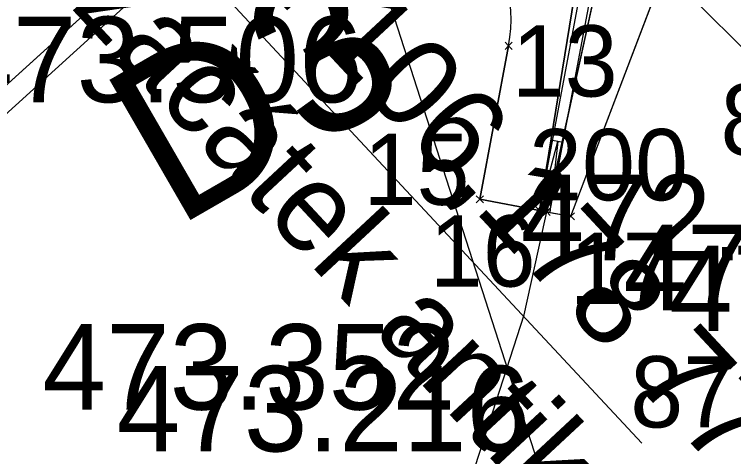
# Model space of a CAD drawing. Extents: x -758836 to -757729, y -1175316 to -1174366.
# Drawn here: x -758404.48 to -758394.39, y -1174860.71 to -1174854.5 of the extents above; entities that cross this region are included whole.
import ezdxf

# ---------------------------------------------------------------- set-up
doc = ezdxf.new("R2010")
doc.units = 0
for name, color, linetype in [('__NOR-dočasný zábor', 7, 'Continuous'), ('__NOR-trvalý zábor', 7, 'Continuous'), ('_NOR-návrh silná', 7, 'Continuous'), ('_NOR-návrh tenká', 7, 'Continuous'), ('_NOR-popis', 7, 'Continuous'), ('_vytyčený bod', 7, 'Continuous'), ('G_Obvod dráhy', 7, 'Continuous'), ('G_Obvod stavby', 7, 'Continuous'), ('Hranice parcel', 7, 'Continuous'), ('Vrstva 61', 7, 'Continuous')]:
    doc.layers.add(name, color=color, linetype=linetype)

msp = doc.modelspace()

# ---------------------------------------------------------------- linework, layer by layer
at = {"layer": '__NOR-dočasný zábor'}
for p, q in [((-758396.673, -1174857.339), (-758394.966, -1174852.852)), ((-758396.412, -1174852.941), (-758397.115, -1174857.256)), ((-758396.09, -1174853.08), (-758396.703, -1174855.869)), ((-758396.703, -1174855.869), (-758397.012, -1174857.276)), ((-758397.012, -1174857.276), (-758396.673, -1174857.339))]:
    msp.add_line(p, q, dxfattribs=at)
msp.add_lwpolyline([(-758397.115, -1174857.256), (-758397.951, -1174857.1), (-758397.548, -1174854.945)], dxfattribs=at)
msp.add_arc((-758399.514, -1174854.577), 2, 349.3996, 45, dxfattribs=at)
at = {"layer": '__NOR-trvalý zábor'}
for p, q in [((-758397.115, -1174857.256), (-758396.412, -1174852.941)), ((-758396.09, -1174853.08), (-758396.703, -1174855.869)), ((-758396.703, -1174855.869), (-758396.798, -1174856.299)), ((-758396.798, -1174856.299), (-758396.921, -1174856.86)), ((-758396.921, -1174856.86), (-758397.012, -1174857.276)), ((-758397.012, -1174857.276), (-758397.115, -1174857.256))]:
    msp.add_line(p, q, dxfattribs=at)
msp.add_arc((-758404.26, -1174852.758), 7.85, 358.6622, 358.6622, dxfattribs=at)
at = {"layer": '_NOR-návrh silná'}
msp.add_lwpolyline([(-758396.968, -1174857.284), (-758396.396, -1174854.23)], dxfattribs=at)
at = {"layer": '_NOR-návrh tenká'}
for p, q in [((-758392.771, -1174856.469), (-758396.263, -1174852.977)), ((-758397.115, -1174857.256), (-758396.858, -1174856.287)), ((-758396.858, -1174856.287), (-758396.968, -1174857.284)), ((-758396.784, -1174856.301), (-758396.931, -1174856.274))]:
    msp.add_line(p, q, dxfattribs=at)
for points in [[(-758396.968, -1174857.284), (-758396.673, -1174857.339), (-758390.499, -1174841.114), (-758389.088, -1174839.467), (-758389.316, -1174839.272)], [(-758396.968, -1174857.284), (-758397.115, -1174857.256), (-758396.544, -1174854.202)], [(-758397.115, -1174857.256), (-758397.951, -1174857.1), (-758397.548, -1174854.945)]]:
    msp.add_lwpolyline(points, dxfattribs=at)
msp.add_arc((-758399.514, -1174854.577), 2, 349.3996, 45, dxfattribs=at)
at = {"layer": '_NOR-popis'}
msp.add_line((-758403.828, -1174851.775), (-758395.679, -1174860.526), dxfattribs=at)
msp.add_lwpolyline([(-758398.823, -1174886.544), (-758389.781, -1174883.631), (-758402.76, -1174843.338)], dxfattribs=at)
at = {"layer": '_vytyčený bod'}
for p, q in [((-758397.548, -1174854.945), (-758397.598, -1174854.895)), ((-758397.548, -1174854.945), (-758397.498, -1174854.895)), ((-758397.548, -1174854.945), (-758397.598, -1174854.995)), ((-758397.548, -1174854.945), (-758397.498, -1174854.995)), ((-758397.951, -1174857.1), (-758398.001, -1174857.05)), ((-758397.951, -1174857.1), (-758398.001, -1174857.15)), ((-758397.951, -1174857.1), (-758397.901, -1174857.05)), ((-758397.951, -1174857.1), (-758397.901, -1174857.15)), ((-758397.115, -1174857.256), (-758397.165, -1174857.206)), ((-758397.115, -1174857.256), (-758397.065, -1174857.206)), ((-758397.013, -1174857.276), (-758397.063, -1174857.226)), ((-758397.013, -1174857.276), (-758396.963, -1174857.226)), ((-758397.115, -1174857.256), (-758397.165, -1174857.306)), ((-758397.115, -1174857.256), (-758397.065, -1174857.306)), ((-758397.013, -1174857.276), (-758397.063, -1174857.326)), ((-758397.013, -1174857.276), (-758396.963, -1174857.326)), ((-758396.673, -1174857.339), (-758396.723, -1174857.289)), ((-758396.673, -1174857.339), (-758396.723, -1174857.389)), ((-758396.673, -1174857.339), (-758396.623, -1174857.289)), ((-758396.673, -1174857.339), (-758396.623, -1174857.389))]:
    msp.add_line(p, q, dxfattribs=at)
at = {"layer": 'G_Obvod dráhy'}
msp.add_lwpolyline([(-758089.798, -1174768.979), (-758142.696, -1174770.56), (-758184.852, -1174773.129), (-758224.924, -1174775.568), (-758267.901, -1174783.224), (-758300.918, -1174790.499), (-758320.151, -1174797.166), (-758340.173, -1174807.597), (-758368.212, -1174821.896), (-758391.01, -1174838.771), (-758393.792, -1174842.868), (-758397.402, -1174848.189), (-758398.152, -1174849.288), (-758399.482, -1174851.258), (-758414.638, -1174865.002), (-758431.769, -1174880.634), (-758438.551, -1174887.875), (-758457.701, -1174908.335), (-758459.493, -1174910.255), (-758457.797, -1174912.615), (-758465.625, -1174912.295), (-758489.685, -1174938.02), (-758534.085, -1174974.005), (-758544.191, -1174980.324)], dxfattribs=at)
at = {"layer": 'G_Obvod stavby'}
for p, q in [((-758397.548, -1174854.945), (-758397.951, -1174857.1)), ((-758397.951, -1174857.1), (-758397.115, -1174857.256))]:
    msp.add_line(p, q, dxfattribs=at)
for points in [[(-758397.115, -1174857.256), (-758396.673, -1174857.339), (-758394.966, -1174852.852), (-758392.882, -1174847.378), (-758392.028, -1174845.133), (-758391.423, -1174843.542), (-758390.499, -1174841.114), (-758389.088, -1174839.467), (-758389.316, -1174839.272), (-758390.315, -1174838.9)], [(-758457.56, -1174867.46), (-758444.33, -1174881.69), (-758438.77, -1174887.67), (-758435.375, -1174884.045), (-758431.98, -1174880.42), (-758414.84, -1174864.78), (-758400.066, -1174851.383)]]:
    msp.add_lwpolyline(points, dxfattribs=at)
msp.add_arc((-758399.514, -1174854.577), 2, 349.3996, 45, dxfattribs=at)
at = {"layer": 'Hranice parcel'}
for points in [[(-758398.4, -1174849.12), (-758399.71, -1174851.06), (-758414.84, -1174864.78), (-758431.98, -1174880.42)], [(-758410.71, -1174900.14), (-758397.33, -1174858.72), (-758396.09, -1174853.08), (-758397.47, -1174850.13)]]:
    msp.add_lwpolyline(points, dxfattribs=at)

# ---------------------------------------------------------------- texts
at = {"layer": '__NOR-dočasný zábor'}
msp.add_text('D3', height=2.2727, rotation=30, dxfattribs=at).set_placement((-758402.229, -1174857.516))
at = {"layer": '_NOR-popis'}
for s, rotation, p in [('km 106,178 779', 312.9634, (-758402.099, -1174852.898)), ('začátek antikorozní úpravy upevňovadel', 312.9634, (-758403.709, -1174854.398)), ('km 106,170 091', 313.8418, (-758408.315, -1174858.77)), ('řez a svár,', 313.8418, (-758409.901, -1174860.294))]:
    msp.add_text(s, height=1.25, rotation=rotation, dxfattribs=at).set_placement(p)
at = {"layer": '_vytyčený bod'}
for s, p in [('13', (-758397.505, -1174855.657)), ('88', (-758394.575, -1174856.48)), ('200', (-758397.262, -1174857.114)), ('15', (-758399.584, -1174857.178)), ('16', (-758398.656, -1174858.325)), ('17', (-758396.692, -1174858.568)), ('87', (-758395.841, -1174860.303))]:
    msp.add_text(s, height=1, dxfattribs=at).set_placement(p)
at = {"layer": 'Vrstva 61'}
for s, p in [('473.506', (-758405.396, -1174855.737)), ('472.915', (-758397.379, -1174857.956)), ('472.881', (-758395.939, -1174858.657)), ('472.856', (-758395.297, -1174858.949)), ('473.352', (-758404.089, -1174860.053)), ('473.216', (-758403.048, -1174860.639))]:
    msp.add_text(s, height=1.2, dxfattribs=at).set_placement(p)

doc.saveas('drawing.dxf')
